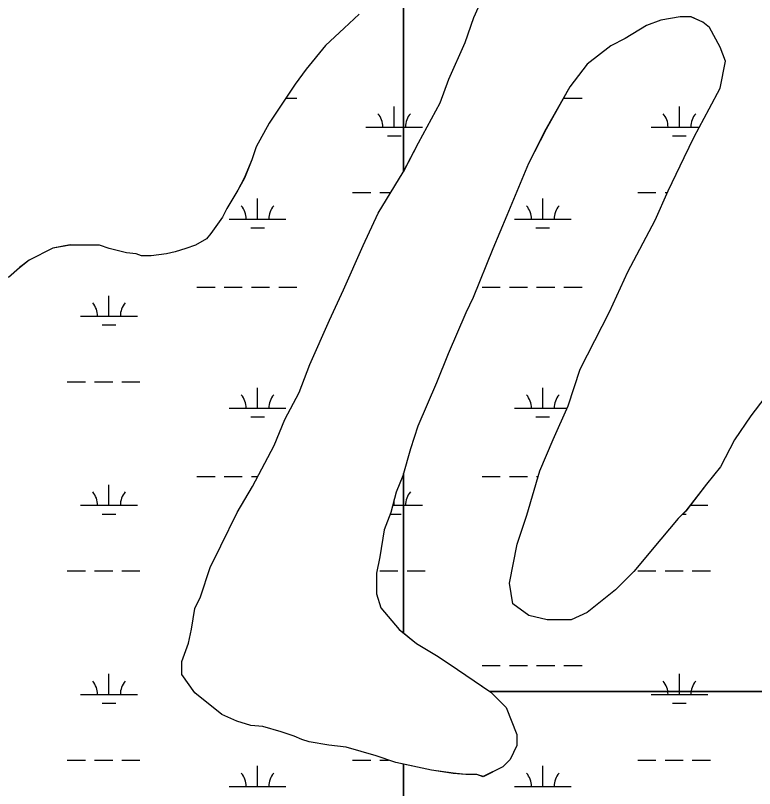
# Model space of a CAD drawing. Extents: x 3161564 to 3199464, y 849354 to 874788.
# Drawn here: x 3192791 to 3194091, y 858832 to 860192 of the extents above; entities that cross this region are included whole.
import ezdxf

# ---------------------------------------------------------------- set-up
doc = ezdxf.new("R2010")
doc.units = 0
for name, color, linetype in [('V-SITE-VEGE', 7, 'Continuous'), ('V-TOPO-SHOR', 7, 'Continuous'), ('V-WETL-SWMP', 7, 'Continuous')]:
    doc.layers.add(name, color=color, linetype=linetype)

msp = doc.modelspace()

# ---------------------------------------------------------------- linework, layer by layer
at = {"layer": 'V-SITE-VEGE'}
for p, q in [((3194480.1, 859002.2), (3193625.6, 859002.2)), ((3193625.6, 859002.2), (3193627.4, 859001)), ((3193627.4, 859001), (3193654, 858974.3)), ((3193654, 858974.3), (3193672.9, 858926.7)), ((3193672.9, 858926.7), (3193672.9, 858907.7)), ((3193672.9, 858907.7), (3193661.4, 858883)), ((3193661.4, 858883), (3193648.1, 858869.7)), ((3193522.6, 858864.2), (3193473.2, 858874.8)), ((3193473.2, 858874.8), (3193473.2, 856397.5)), ((3193648.1, 858869.7), (3193613.8, 858852.6)), ((3193560.6, 858858.4), (3193522.6, 858864.2)), ((3193583.4, 858856.5), (3193560.6, 858858.4)), ((3193602.4, 858856.5), (3193583.4, 858856.5)), ((3193613.8, 858852.6), (3193602.4, 858856.5))]:
    msp.add_line(p, q, dxfattribs=at)
for points in [[(3193473.2, 856397.5), (3193473.2, 858874.8), (3193459.8, 858877.6), (3193425.6, 858889.1), (3193372.4, 858904.4), (3193341.9, 858908.3), (3193307.7, 858914), (3193294.4, 858917.8), (3193281.1, 858923.6), (3193258.3, 858931.2), (3193226, 858940.8), (3193205.1, 858942.7), (3193180.3, 858950.4), (3193153.7, 858961.8), (3193106.2, 859000), (3193083.5, 859032.3), (3193083.5, 859055.1), (3193095, 859087.5), (3193100.7, 859112.2), (3193106.5, 859148.3), (3193116, 859169.2), (3193133.2, 859220.5), (3193152.3, 859258.5), (3193181, 859317.5), (3193207.7, 859363.1), (3193245.8, 859435.3), (3193264.9, 859480.9), (3193289.7, 859528.4), (3193308.8, 859577.8), (3193343.2, 859655.7), (3193368, 859709), (3193402.4, 859786.9), (3193429.1, 859843.9), (3193473, 859916.1), (3193473.2, 859916.6), (3193473.2, 860276.1)], [(3193473.2, 860276.1), (3193473.2, 859916.6), (3193499.7, 859967.4), (3193537.8, 860037.7), (3193553.1, 860079.5), (3193581.8, 860144.1), (3193597.1, 860187.9), (3193629.5, 860260.1)], [(3193395.5, 860193.9), (3193368.8, 860169.2), (3193336.4, 860138.9), (3193302.1, 860097.1), (3193283, 860070.5), (3193254.4, 860028.7), (3193237.3, 860002.1), (3193214.4, 859960.3), (3193206.7, 859937.5), (3193193.4, 859905.1), (3193181.9, 859884.2), (3193162.8, 859851.9), (3193155.2, 859836.7), (3193134.2, 859808.2), (3193126.6, 859798.7), (3193107.6, 859787.4), (3193090.4, 859781.7), (3193071.4, 859776), (3193056.2, 859772.2), (3193029.6, 859768.5), (3193012.4, 859768.5), (3193002.9, 859772.3), (3192985.8, 859774.3), (3192955.4, 859781.9), (3192938.3, 859787.7), (3192886.9, 859787.7), (3192856.5, 859782.1), (3192814.6, 859761.2), (3192797.5, 859747.9), (3192778.4, 859730.9)], [(3193665.7, 859156.9), (3193660, 859193), (3193673.5, 859261.5), (3193690.7, 859312.8), (3193713.6, 859390.7), (3193736.6, 859445.9), (3193763.3, 859504.8), (3193784.3, 859569.4), (3193835.8, 859670.1), (3193868.3, 859740.4), (3193916, 859831.7), (3193938.9, 859883), (3193967.5, 859941.9), (3193984.7, 859978), (3194011.4, 860027.4), (3194030.5, 860063.5), (3194040.1, 860111), (3194030.6, 860135.8), (3194011.7, 860170.1), (3194000.3, 860179.6), (3193979.4, 860189.1), (3193960.3, 860189.2), (3193926.1, 860183.5), (3193901.3, 860174), (3193863.3, 860151.3), (3193838.5, 860138), (3193796.6, 860105.7), (3193766.1, 860065.9), (3193724.2, 859991.7), (3193693.6, 859930.9), (3193655.4, 859839.7), (3193630.6, 859780.8), (3193596.2, 859695.3), (3193582.9, 859668.6), (3193552.3, 859596.4), (3193531.3, 859545.1), (3193498.8, 859469.1), (3193485.5, 859429.2), (3193473.2, 859385.7), (3193473.2, 859105.6), (3193496.3, 859086.8), (3193534.3, 859063.9), (3193568.5, 859041), (3193625.6, 859002.2)], [(3194109.5, 859519.4), (3194084.7, 859487.1), (3194056.1, 859445.3), (3194031.3, 859397.8), (3194006.5, 859367.4), (3193970.3, 859319.9), (3193956.9, 859306.6), (3193926.5, 859270.6), (3193878.8, 859213.6), (3193846.4, 859181.3), (3193796.9, 859141.4), (3193768.4, 859128.2), (3193726.5, 859128.2), (3193694.2, 859135.9), (3193665.7, 859156.9)], [(3193625.6, 859002.2), (3194480.1, 859002.2)]]:
    msp.add_lwpolyline(points, dxfattribs=at)
msp.add_lwpolyline([(3193473.2, 859105.6), (3193473.2, 859385.7), (3193472.1, 859381.6), (3193460.6, 859353.1), (3193451, 859317), (3193439.6, 859286.6), (3193431.9, 859239.1), (3193426.1, 859210.5), (3193426.1, 859174.4), (3193433.6, 859149.7), (3193465.9, 859111.6)], close=True, dxfattribs=at)
at = {"layer": 'V-TOPO-SHOR'}
for p, q in [((3193597, 860187.9), (3193629.5, 860260.1)), ((3193395.4, 860193.9), (3193368.8, 860169.2)), ((3193581.8, 860144.2), (3193597, 860187.9)), ((3193960.3, 860189.2), (3193926.1, 860183.5)), ((3193979.3, 860189.1), (3193960.3, 860189.2)), ((3194000.2, 860179.6), (3193979.3, 860189.1)), ((3193901.3, 860174.1), (3193863.3, 860151.3)), ((3193926.1, 860183.5), (3193901.3, 860174.1)), ((3194011.6, 860170.1), (3194000.2, 860179.6)), ((3193368.8, 860169.2), (3193336.4, 860138.9)), ((3194030.6, 860135.8), (3194011.6, 860170.1)), ((3193553.1, 860079.5), (3193581.8, 860144.2)), ((3193863.3, 860151.3), (3193838.5, 860138)), ((3193336.4, 860138.9), (3193302.1, 860097.1)), ((3193838.5, 860138), (3193796.6, 860105.8)), ((3194040.1, 860111.1), (3194030.6, 860135.8)), ((3193796.6, 860105.8), (3193766.1, 860065.9)), ((3194030.5, 860063.5), (3194040.1, 860111.1)), ((3193302.1, 860097.1), (3193283, 860070.5)), ((3193537.8, 860037.7), (3193553.1, 860079.5)), ((3193283, 860070.5), (3193254.4, 860028.7)), ((3193766.1, 860065.9), (3193724.1, 859991.8)), ((3194011.4, 860027.4), (3194030.5, 860063.5)), ((3193499.7, 859967.4), (3193537.8, 860037.7)), ((3193254.4, 860028.7), (3193237.3, 860002.1)), ((3193984.7, 859978), (3194011.4, 860027.4)), ((3193237.3, 860002.1), (3193214.4, 859960.3)), ((3193724.1, 859991.8), (3193693.6, 859931)), ((3193473, 859916.1), (3193499.7, 859967.4)), ((3193967.5, 859941.9), (3193984.7, 859978)), ((3193214.4, 859960.3), (3193206.7, 859937.5)), ((3193938.9, 859883), (3193967.5, 859941.9)), ((3193206.7, 859937.5), (3193193.3, 859905.2)), ((3193693.6, 859931), (3193655.4, 859839.7)), ((3193429.1, 859843.9), (3193473, 859916.1)), ((3193193.3, 859905.2), (3193181.9, 859884.3)), ((3193181.9, 859884.3), (3193162.8, 859852)), ((3193916, 859831.7), (3193938.9, 859883)), ((3193162.8, 859852), (3193155.2, 859836.8)), ((3193155.2, 859836.8), (3193134.2, 859808.3)), ((3193402.4, 859786.9), (3193429.1, 859843.9)), ((3193655.4, 859839.7), (3193630.6, 859780.8)), ((3193868.3, 859740.5), (3193916, 859831.7)), ((3193134.2, 859808.3), (3193126.6, 859798.8)), ((3193126.6, 859798.8), (3193107.6, 859787.4)), ((3192856.5, 859782.1), (3192814.6, 859761.3)), ((3192886.9, 859787.8), (3192856.5, 859782.1)), ((3192938.3, 859787.7), (3192886.9, 859787.8)), ((3192955.4, 859781.9), (3192938.3, 859787.7)), ((3192985.8, 859774.3), (3192955.4, 859781.9)), ((3193090.4, 859781.7), (3193071.4, 859776)), ((3193107.6, 859787.4), (3193090.4, 859781.7)), ((3193368, 859709), (3193402.4, 859786.9)), ((3193630.6, 859780.8), (3193596.2, 859695.3)), ((3193002.9, 859772.3), (3192985.8, 859774.3)), ((3193012.4, 859768.5), (3193002.9, 859772.3)), ((3193029.5, 859768.5), (3193012.4, 859768.5)), ((3193056.2, 859772.3), (3193029.5, 859768.5)), ((3193071.4, 859776), (3193056.2, 859772.3)), ((3192814.6, 859761.3), (3192797.5, 859748)), ((3192797.5, 859748), (3192778.4, 859730.9)), ((3193835.8, 859670.1), (3193868.3, 859740.5)), ((3193343.2, 859655.8), (3193368, 859709)), ((3193596.2, 859695.3), (3193582.9, 859668.7)), ((3193582.9, 859668.7), (3193552.3, 859596.4)), ((3193784.3, 859569.4), (3193835.8, 859670.1)), ((3193308.8, 859577.8), (3193343.2, 859655.8)), ((3193552.3, 859596.4), (3193531.3, 859545.1)), ((3193289.7, 859528.4), (3193308.8, 859577.8)), ((3193763.3, 859504.8), (3193784.3, 859569.4)), ((3193531.3, 859545.1), (3193498.8, 859469.1)), ((3193264.9, 859480.9), (3193289.7, 859528.4)), ((3194109.5, 859519.4), (3194084.7, 859487.1)), ((3193736.5, 859445.9), (3193763.3, 859504.8)), ((3193245.8, 859435.3), (3193264.9, 859480.9)), ((3194084.7, 859487.1), (3194056.1, 859445.3)), ((3193498.8, 859469.1), (3193485.5, 859429.2)), ((3193713.6, 859390.8), (3193736.5, 859445.9)), ((3194056.1, 859445.3), (3194031.3, 859397.8)), ((3193207.7, 859363.1), (3193245.8, 859435.3)), ((3193485.5, 859429.2), (3193472.1, 859381.7)), ((3194031.3, 859397.8), (3194006.5, 859367.4)), ((3193690.7, 859312.8), (3193713.6, 859390.8)), ((3193472.1, 859381.7), (3193460.6, 859353.1)), ((3193180.9, 859317.5), (3193207.7, 859363.1)), ((3194006.5, 859367.4), (3193970.3, 859320)), ((3193460.6, 859353.1), (3193451, 859317)), ((3193152.3, 859258.6), (3193180.9, 859317.5)), ((3193451, 859317), (3193439.6, 859286.6)), ((3193970.3, 859320), (3193956.9, 859306.7)), ((3193673.5, 859261.5), (3193690.7, 859312.8)), ((3193956.9, 859306.7), (3193926.4, 859270.6)), ((3193439.6, 859286.6), (3193431.9, 859239.1)), ((3193660, 859193), (3193673.5, 859261.5)), ((3193926.4, 859270.6), (3193878.8, 859213.6)), ((3193133.2, 859220.6), (3193152.3, 859258.6)), ((3193431.9, 859239.1), (3193426.1, 859210.6)), ((3193116, 859169.2), (3193133.2, 859220.6)), ((3193426.1, 859210.6), (3193426.1, 859174.4)), ((3193878.8, 859213.6), (3193846.4, 859181.3)), ((3193665.7, 859156.9), (3193660, 859193)), ((3193846.4, 859181.3), (3193796.9, 859141.5)), ((3193106.5, 859148.3), (3193116, 859169.2)), ((3193426.1, 859174.4), (3193433.6, 859149.7)), ((3193694.2, 859135.9), (3193665.7, 859156.9)), ((3193100.7, 859112.2), (3193106.5, 859148.3)), ((3193433.6, 859149.7), (3193465.9, 859111.6)), ((3193796.9, 859141.5), (3193768.3, 859128.2)), ((3193726.5, 859128.3), (3193694.2, 859135.9)), ((3193768.3, 859128.2), (3193726.5, 859128.3)), ((3193095, 859087.5), (3193100.7, 859112.2)), ((3193465.9, 859111.6), (3193496.3, 859086.8)), ((3193083.5, 859055.2), (3193095, 859087.5)), ((3193496.3, 859086.8), (3193534.3, 859063.9)), ((3193534.3, 859063.9), (3193568.5, 859041)), ((3193083.5, 859032.3), (3193083.5, 859055.2)), ((3193106.2, 859000), (3193083.5, 859032.3)), ((3193568.5, 859041), (3193627.4, 859001)), ((3193153.7, 858961.9), (3193106.2, 859000)), ((3193627.4, 859001), (3193654, 858974.3)), ((3193180.3, 858950.4), (3193153.7, 858961.9)), ((3193654, 858974.3), (3193672.9, 858926.7)), ((3193205, 858942.7), (3193180.3, 858950.4)), ((3193226, 858940.8), (3193205, 858942.7)), ((3193258.3, 858931.2), (3193226, 858940.8)), ((3193281.1, 858923.6), (3193258.3, 858931.2)), ((3193294.4, 858917.9), (3193281.1, 858923.6)), ((3193672.9, 858926.7), (3193672.9, 858907.7)), ((3193307.7, 858914), (3193294.4, 858917.9)), ((3193341.9, 858908.3), (3193307.7, 858914)), ((3193372.4, 858904.4), (3193341.9, 858908.3)), ((3193672.9, 858907.7), (3193661.4, 858883)), ((3193425.6, 858889.1), (3193372.4, 858904.4)), ((3193459.8, 858877.7), (3193425.6, 858889.1)), ((3193661.4, 858883), (3193648.1, 858869.7)), ((3193522.5, 858864.2), (3193459.8, 858877.7)), ((3193648.1, 858869.7), (3193613.8, 858852.7)), ((3193560.6, 858858.5), (3193522.5, 858864.2)), ((3193583.4, 858856.5), (3193560.6, 858858.5)), ((3193602.4, 858856.5), (3193583.4, 858856.5)), ((3193613.8, 858852.7), (3193602.4, 858856.5))]:
    msp.add_line(p, q, dxfattribs=at)
at = {"layer": 'V-WETL-SWMP'}
for p, q in [((3193597, 860187.9), (3193629.5, 860260.1)), ((3193395.4, 860193.9), (3193368.8, 860169.2)), ((3193581.8, 860144.2), (3193597, 860187.9)), ((3193960.3, 860189.2), (3193926.1, 860183.5)), ((3193979.3, 860189.1), (3193960.3, 860189.2)), ((3194000.2, 860179.6), (3193979.3, 860189.1)), ((3193901.3, 860174.1), (3193863.3, 860151.3)), ((3193926.1, 860183.5), (3193901.3, 860174.1)), ((3194011.6, 860170.1), (3194000.2, 860179.6)), ((3193368.8, 860169.2), (3193336.4, 860138.9)), ((3194030.6, 860135.8), (3194011.6, 860170.1)), ((3193553.1, 860079.5), (3193581.8, 860144.2)), ((3193863.3, 860151.3), (3193838.5, 860138)), ((3193336.4, 860138.9), (3193302.1, 860097.1)), ((3193838.5, 860138), (3193796.6, 860105.8)), ((3194040.1, 860111.1), (3194030.6, 860135.8)), ((3193796.6, 860105.8), (3193766.1, 860065.9)), ((3194030.5, 860063.5), (3194040.1, 860111.1)), ((3193302.1, 860097.1), (3193283, 860070.5)), ((3193537.8, 860037.7), (3193553.1, 860079.5)), ((3193283, 860070.5), (3193254.4, 860028.7)), ((3193766.1, 860065.9), (3193724.1, 859991.8)), ((3194011.4, 860027.4), (3194030.5, 860063.5)), ((3193266.3, 860046), (3193285.8, 860046)), ((3193499.7, 859967.4), (3193537.8, 860037.7)), ((3193755.7, 860046), (3193787.7, 860046)), ((3193254.4, 860028.7), (3193237.3, 860002.1)), ((3193457.1, 859995.3), (3193457.1, 860031.3)), ((3193959, 859995.3), (3193959, 860031.3)), ((3193984.7, 859978), (3194011.4, 860027.4)), ((3193237.3, 860002.1), (3193214.4, 859960.3)), ((3193407.1, 859995.3), (3193507.1, 859995.3)), ((3193909, 859995.3), (3193994, 859995.3)), ((3193724.1, 859991.8), (3193693.6, 859931)), ((3193445.1, 859979.9), (3193469.1, 859979.9)), ((3193473, 859916.1), (3193499.7, 859967.4)), ((3193947, 859979.9), (3193971, 859979.9)), ((3193967.5, 859941.9), (3193984.7, 859978)), ((3193214.4, 859960.3), (3193206.7, 859937.5)), ((3193938.9, 859883), (3193967.5, 859941.9)), ((3193206.7, 859937.5), (3193193.3, 859905.2)), ((3193693.6, 859931), (3193655.4, 859839.7)), ((3193429.1, 859843.9), (3193473, 859916.1)), ((3193193.3, 859905.2), (3193181.9, 859884.3)), ((3193181.9, 859884.3), (3193162.8, 859852)), ((3193383.7, 859879.9), (3193415.7, 859879.9)), ((3193431.7, 859879.9), (3193450.9, 859879.9)), ((3193885.6, 859879.9), (3193917.6, 859879.9)), ((3193916, 859831.7), (3193938.9, 859883)), ((3193933.6, 859879.9), (3193937.5, 859879.9)), ((3193216.6, 859833.4), (3193216.6, 859869.4)), ((3193718.5, 859833.4), (3193718.5, 859869.4)), ((3193162.8, 859852), (3193155.2, 859836.8)), ((3193155.2, 859836.8), (3193134.2, 859808.3)), ((3193166.6, 859833.4), (3193266.6, 859833.4)), ((3193402.4, 859786.9), (3193429.1, 859843.9)), ((3193655.4, 859839.7), (3193630.6, 859780.8)), ((3193668.5, 859833.4), (3193768.5, 859833.4)), ((3193868.3, 859740.5), (3193916, 859831.7)), ((3193204.6, 859818), (3193228.6, 859818)), ((3193706.5, 859818), (3193730.5, 859818)), ((3193134.2, 859808.3), (3193126.6, 859798.8)), ((3193126.6, 859798.8), (3193107.6, 859787.4)), ((3192856.5, 859782.1), (3192814.6, 859761.3)), ((3192886.9, 859787.8), (3192856.5, 859782.1)), ((3192938.3, 859787.7), (3192886.9, 859787.8)), ((3192955.4, 859781.9), (3192938.3, 859787.7)), ((3192985.8, 859774.3), (3192955.4, 859781.9)), ((3193090.4, 859781.7), (3193071.4, 859776)), ((3193107.6, 859787.4), (3193090.4, 859781.7)), ((3193368, 859709), (3193402.4, 859786.9)), ((3193630.6, 859780.8), (3193596.2, 859695.3)), ((3193002.9, 859772.3), (3192985.8, 859774.3)), ((3193012.4, 859768.5), (3193002.9, 859772.3)), ((3193029.5, 859768.5), (3193012.4, 859768.5)), ((3193056.2, 859772.3), (3193029.5, 859768.5)), ((3193071.4, 859776), (3193056.2, 859772.3)), ((3192814.6, 859761.3), (3192797.5, 859748)), ((3192797.5, 859748), (3192778.4, 859730.9)), ((3193835.8, 859670.1), (3193868.3, 859740.5)), ((3193109.8, 859713.4), (3193141.8, 859713.4)), ((3193157.8, 859713.4), (3193189.8, 859713.4)), ((3193205.8, 859713.4), (3193237.8, 859713.4)), ((3193253.8, 859713.4), (3193285.8, 859713.4)), ((3193343.2, 859655.8), (3193368, 859709)), ((3193611.7, 859713.4), (3193643.7, 859713.4)), ((3193659.7, 859713.4), (3193691.7, 859713.4)), ((3193707.7, 859713.4), (3193739.7, 859713.4)), ((3193755.7, 859713.4), (3193787.7, 859713.4)), ((3192955.2, 859662.6), (3192955.2, 859698.6)), ((3193596.2, 859695.3), (3193582.9, 859668.7)), ((3193582.9, 859668.7), (3193552.3, 859596.4)), ((3193784.3, 859569.4), (3193835.8, 859670.1)), ((3192905.2, 859662.6), (3193005.2, 859662.6)), ((3193308.8, 859577.8), (3193343.2, 859655.8)), ((3192943.2, 859647.2), (3192967.2, 859647.2)), ((3193552.3, 859596.4), (3193531.3, 859545.1)), ((3193289.7, 859528.4), (3193308.8, 859577.8)), ((3193763.3, 859504.8), (3193784.3, 859569.4)), ((3192881.8, 859547.2), (3192913.8, 859547.2)), ((3192929.8, 859547.2), (3192961.8, 859547.2)), ((3192977.8, 859547.2), (3193009.8, 859547.2)), ((3193216.6, 859500.7), (3193216.6, 859536.7)), ((3193531.3, 859545.1), (3193498.8, 859469.1)), ((3193718.5, 859500.7), (3193718.5, 859536.7)), ((3193264.9, 859480.9), (3193289.7, 859528.4)), ((3194109.5, 859519.4), (3194084.7, 859487.1)), ((3193166.6, 859500.7), (3193266.6, 859500.7)), ((3193668.5, 859500.7), (3193761.4, 859500.7)), ((3193736.5, 859445.9), (3193763.3, 859504.8)), ((3193204.6, 859485.3), (3193228.6, 859485.3)), ((3193245.8, 859435.3), (3193264.9, 859480.9)), ((3193706.5, 859485.3), (3193730.5, 859485.3)), ((3194084.7, 859487.1), (3194056.1, 859445.3)), ((3193498.8, 859469.1), (3193485.5, 859429.2)), ((3193713.6, 859390.8), (3193736.5, 859445.9)), ((3194056.1, 859445.3), (3194031.3, 859397.8)), ((3193207.7, 859363.1), (3193245.8, 859435.3)), ((3193485.5, 859429.2), (3193472.1, 859381.7)), ((3194031.3, 859397.8), (3194006.5, 859367.4)), ((3193690.7, 859312.8), (3193713.6, 859390.8)), ((3193109.8, 859380.7), (3193141.8, 859380.7)), ((3193157.8, 859380.7), (3193189.8, 859380.7)), ((3193205.8, 859380.7), (3193217, 859380.7)), ((3193472.1, 859381.7), (3193460.6, 859353.1)), ((3193611.7, 859380.7), (3193643.7, 859380.7)), ((3193659.7, 859380.7), (3193691.7, 859380.7)), ((3193707.7, 859380.7), (3193710.7, 859380.7)), ((3192955.2, 859329.9), (3192955.2, 859365.9)), ((3193180.9, 859317.5), (3193207.7, 859363.1)), ((3194006.5, 859367.4), (3193970.3, 859320)), ((3193460.6, 859353.1), (3193451, 859317)), ((3192905.2, 859329.9), (3193005.2, 859329.9)), ((3193454.5, 859329.9), (3193507.1, 859329.9)), ((3193457.1, 859329.9), (3193457.1, 859339.8)), ((3193977.9, 859329.9), (3194009, 859329.9)), ((3193152.3, 859258.6), (3193180.9, 859317.5)), ((3193451, 859317), (3193439.6, 859286.6)), ((3193970.3, 859320), (3193956.9, 859306.7)), ((3192943.2, 859314.5), (3192967.2, 859314.5)), ((3193450.1, 859314.5), (3193469.1, 859314.5)), ((3193673.5, 859261.5), (3193690.7, 859312.8)), ((3193956.9, 859306.7), (3193926.4, 859270.6)), ((3193964.8, 859314.5), (3193971, 859314.5)), ((3193439.6, 859286.6), (3193431.9, 859239.1)), ((3193660, 859193), (3193673.5, 859261.5)), ((3193926.4, 859270.6), (3193878.8, 859213.6)), ((3193133.2, 859220.6), (3193152.3, 859258.6)), ((3193431.9, 859239.1), (3193426.1, 859210.6)), ((3193116, 859169.2), (3193133.2, 859220.6)), ((3192881.8, 859214.5), (3192913.8, 859214.5)), ((3192929.8, 859214.5), (3192961.8, 859214.5)), ((3192977.8, 859214.5), (3193009.8, 859214.5)), ((3193426.1, 859210.6), (3193426.1, 859174.4)), ((3193431.7, 859214.5), (3193463.7, 859214.5)), ((3193479.7, 859214.5), (3193511.7, 859214.5)), ((3193878.8, 859213.6), (3193846.4, 859181.3)), ((3193885.6, 859214.5), (3193917.6, 859214.5)), ((3193933.6, 859214.5), (3193965.6, 859214.5)), ((3193981.6, 859214.5), (3194013.6, 859214.5)), ((3193665.7, 859156.9), (3193660, 859193)), ((3193846.4, 859181.3), (3193796.9, 859141.5)), ((3193106.5, 859148.3), (3193116, 859169.2)), ((3193426.1, 859174.4), (3193433.6, 859149.7)), ((3193694.2, 859135.9), (3193665.7, 859156.9)), ((3193100.7, 859112.2), (3193106.5, 859148.3)), ((3193433.6, 859149.7), (3193465.9, 859111.6)), ((3193796.9, 859141.5), (3193768.3, 859128.2)), ((3193726.5, 859128.3), (3193694.2, 859135.9)), ((3193768.3, 859128.2), (3193726.5, 859128.3)), ((3193095, 859087.5), (3193100.7, 859112.2)), ((3193465.9, 859111.6), (3193496.3, 859086.8)), ((3193083.5, 859055.2), (3193095, 859087.5)), ((3193496.3, 859086.8), (3193534.3, 859063.9)), ((3193534.3, 859063.9), (3193568.5, 859041)), ((3193083.5, 859032.3), (3193083.5, 859055.2)), ((3193611.7, 859048), (3193643.7, 859048)), ((3193659.7, 859048), (3193691.7, 859048)), ((3193707.7, 859048), (3193739.7, 859048)), ((3193755.7, 859048), (3193787.7, 859048)), ((3192955.2, 858997.3), (3192955.2, 859033.3)), ((3193106.2, 859000), (3193083.5, 859032.3)), ((3193568.5, 859041), (3193627.4, 859001)), ((3193959, 858997.3), (3193959, 859033.3)), ((3192905.2, 858997.3), (3193005.2, 858997.3)), ((3193153.7, 858961.9), (3193106.2, 859000)), ((3193627.4, 859001), (3193654, 858974.3)), ((3193909, 858997.3), (3194009, 858997.3)), ((3192943.2, 858981.8), (3192967.2, 858981.8)), ((3193947, 858981.8), (3193971, 858981.8)), ((3193180.3, 858950.4), (3193153.7, 858961.9)), ((3193654, 858974.3), (3193672.9, 858926.7)), ((3193205, 858942.7), (3193180.3, 858950.4)), ((3193226, 858940.8), (3193205, 858942.7)), ((3193258.3, 858931.2), (3193226, 858940.8)), ((3193281.1, 858923.6), (3193258.3, 858931.2)), ((3193294.4, 858917.9), (3193281.1, 858923.6)), ((3193672.9, 858926.7), (3193672.9, 858907.7)), ((3193307.7, 858914), (3193294.4, 858917.9)), ((3193341.9, 858908.3), (3193307.7, 858914)), ((3193372.4, 858904.4), (3193341.9, 858908.3)), ((3193672.9, 858907.7), (3193661.4, 858883)), ((3193425.6, 858889.1), (3193372.4, 858904.4)), ((3192881.8, 858881.8), (3192913.8, 858881.8)), ((3192929.8, 858881.8), (3192961.8, 858881.8)), ((3192977.8, 858881.8), (3193009.8, 858881.8)), ((3193383.7, 858881.8), (3193415.7, 858881.8)), ((3193459.8, 858877.7), (3193425.6, 858889.1)), ((3193431.7, 858881.8), (3193447.3, 858881.8)), ((3193661.4, 858883), (3193648.1, 858869.7)), ((3193885.6, 858881.8), (3193917.6, 858881.8)), ((3193933.6, 858881.8), (3193965.6, 858881.8)), ((3193981.6, 858881.8), (3194013.6, 858881.8)), ((3193216.6, 858835.4), (3193216.6, 858871.4)), ((3193522.5, 858864.2), (3193459.8, 858877.7)), ((3193648.1, 858869.7), (3193613.8, 858852.7)), ((3193718.5, 858835.4), (3193718.5, 858871.4)), ((3193560.6, 858858.5), (3193522.5, 858864.2)), ((3193583.4, 858856.5), (3193560.6, 858858.5)), ((3193602.4, 858856.5), (3193583.4, 858856.5)), ((3193613.8, 858852.7), (3193602.4, 858856.5)), ((3193166.6, 858835.4), (3193266.6, 858835.4)), ((3193668.5, 858835.4), (3193768.5, 858835.4))]:
    msp.add_line(p, q, dxfattribs=at)
for centre, start, end in [((3193401.8, 859995.8), 359.2282, 40.7718), ((3193512.3, 859995.8), 139.2282, 180.7718), ((3193903.7, 859995.8), 359.2282, 40.7718), ((3194014.2, 859995.8), 139.2282, 180.7718), ((3193161.4, 859833.9), 359.2282, 40.7718), ((3193271.8, 859833.9), 139.2282, 180.7718), ((3193663.3, 859833.9), 359.2282, 40.7718), ((3193773.8, 859833.9), 139.2282, 180.7718), ((3192899.9, 859663.1), 359.2282, 40.7718), ((3193010.4, 859663.1), 139.2282, 180.7718), ((3193161.4, 859501.2), 359.2282, 40.7718), ((3193271.8, 859501.2), 139.2282, 180.7718), ((3193663.3, 859501.2), 359.2282, 40.7718), ((3193773.8, 859501.2), 139.2282, 180.7718), ((3192899.9, 859330.4), 359.2282, 40.7718), ((3193010.4, 859330.4), 139.2282, 180.7718), ((3193512.3, 859330.4), 139.2282, 180.7718), ((3194014.2, 859330.4), 178.4179, 180.7718), ((3192899.9, 858997.7), 359.2282, 40.7718), ((3193010.4, 858997.7), 139.2282, 180.7718), ((3193903.7, 858997.7), 359.2282, 40.7718), ((3194014.2, 858997.7), 139.2282, 180.7718), ((3193161.4, 858835.9), 359.2282, 40.7718), ((3193271.8, 858835.9), 139.2282, 180.7718), ((3193663.3, 858835.9), 359.2282, 40.7718), ((3193773.8, 858835.9), 139.2282, 180.7718)]:
    msp.add_arc(centre, 35.2, start, end, dxfattribs=at)

doc.saveas('drawing.dxf')
